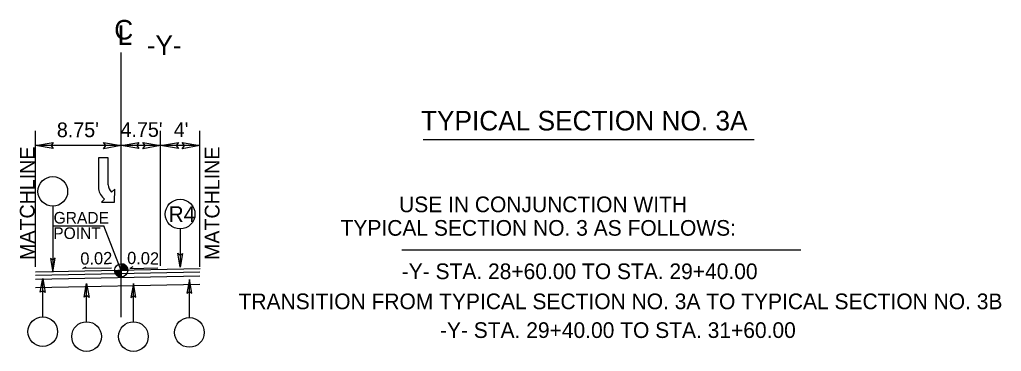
# Model space of a CAD drawing. Extents: x 573813 to 575363, y -54752 to -53123.
# Drawn here: x 574254.9 to 574368.6, y -53545.5 to -53507 of the extents above; entities that cross this region are included whole.
import ezdxf

# ---------------------------------------------------------------- set-up
doc = ezdxf.new("R2010")
doc.units = 0
for name, color, linetype in [('Old_Level_1', 7, 'Continuous'), ('Old_Level_11', 7, 'Continuous'), ('Old_Level_2', 7, 'Continuous'), ('Old_Level_3', 7, 'Continuous'), ('Prop Lane Arrow CELL', 7, 'Continuous'), ('Prop Pavement Schedule Description CELL', 7, 'Continuous'), ('Typical Grade Point Symbol CELL', 7, 'Continuous'), ('Typical ID Circle CELL', 7, 'Continuous'), ('Typical Terminator CELL', 7, 'Continuous')]:
    doc.layers.add(name, color=color, linetype=linetype)

msp = doc.modelspace()

# ---------------------------------------------------------------- linework, layer by layer
at = {"layer": 'Old_Level_1'}
for p, q in [((574275.77, -53535.9), (574256.7, -53536.29)), ((574275.75, -53536.31), (574256.7, -53536.7)), ((574275.75, -53536.75), (574256.7, -53537.15)), ((574262.17, -53535.88), (574262.55, -53535.69)), ((574265.49, -53535.82), (574262.23, -53535.88)), ((574267.99, -53535.67), (574267.61, -53535.86)), ((574267.61, -53535.86), (574270.87, -53535.79)), ((574275.75, -53537.72), (574256.7, -53538.11))]:
    msp.add_line(p, q, dxfattribs=at)
at = {"layer": 'Old_Level_11'}
for p, q in [((574256.7, -53535.69), (574256.7, -53519.88)), ((574271.2, -53535.58), (574271.2, -53519.88)), ((574275.75, -53535.69), (574275.75, -53519.88)), ((574266.63, -53521.61), (574256.7, -53521.61)), ((574271.2, -53521.61), (574266.63, -53521.61)), ((574275.75, -53521.61), (574271.2, -53521.61)), ((574339.99, -53520.94), (574301.62, -53520.94)), ((574258.83, -53530.94), (574264.63, -53530.94)), ((574266.63, -53536.09), (574264.63, -53530.94)), ((574299.16, -53533.69), (574345.4, -53533.69))]:
    msp.add_line(p, q, dxfattribs=at)
for points in [[(574258.75, -53521.96), (574256.7, -53521.61), (574258.76, -53521.25), (574258.5, -53521.61)], [(574264.58, -53521.26), (574266.63, -53521.61), (574264.57, -53521.98), (574264.83, -53521.61)], [(574268.68, -53521.96), (574266.63, -53521.61), (574268.69, -53521.25), (574268.43, -53521.61)], [(574269.15, -53521.26), (574271.2, -53521.61), (574269.14, -53521.98), (574269.4, -53521.61)], [(574273.25, -53521.96), (574271.2, -53521.61), (574273.26, -53521.25), (574273, -53521.61)], [(574273.7, -53521.26), (574275.75, -53521.61), (574273.69, -53521.98), (574273.95, -53521.61)]]:
    msp.add_lwpolyline(points, close=True, dxfattribs=at)
at = {"layer": 'Old_Level_2'}
msp.add_line((574266.63, -53541.51), (574266.63, -53510.79), dxfattribs=at)
at = {"layer": 'Prop Lane Arrow CELL'}
for p, q in [((574264, -53523.04), (574263.99, -53526.64)), ((574265.13, -53523.04), (574264, -53523.04)), ((574265.12, -53526.16), (574265.13, -53523.04)), ((574265.88, -53526.65), (574265.51, -53527.02)), ((574265.86, -53528.19), (574265.88, -53526.65)), ((574264.71, -53527.82), (574264.36, -53528.17)), ((574264.36, -53528.17), (574265.86, -53528.19))]:
    msp.add_line(p, q, dxfattribs=at)
for centre, radius, start, end in [((574266.24, -53526.16), 1.12, 180, 229.6582), ((574265.76, -53526.37), 1.79, 188.6761, 233.9878)]:
    msp.add_arc(centre, radius, start, end, dxfattribs=at)
at = {"layer": 'Typical Grade Point Symbol CELL'}
for p, q in [((574266.63, -53536.09), (574266.63, -53535.32)), ((574265.87, -53536.09), (574266.63, -53536.09)), ((574267.39, -53536.09), (574266.63, -53536.09)), ((574266.63, -53536.85), (574266.63, -53536.09)), ((574266.63, -53536.09), (574266.63, -53536.85))]:
    msp.add_line(p, q, dxfattribs=at)
for points in [[(574266.64, -53535.32), (574266.64, -53535.32), (574266.64, -53536.09)], [(574266.65, -53535.32), (574266.65, -53536.09)], [(574266.67, -53535.33), (574266.67, -53536.09)], [(574266.68, -53535.33), (574266.68, -53536.09)], [(574266.7, -53535.33), (574266.7, -53536.09)], [(574266.71, -53535.33), (574266.71, -53536.09)], [(574266.73, -53535.33), (574266.73, -53536.09)], [(574266.74, -53535.33), (574266.74, -53536.09)], [(574266.76, -53535.33), (574266.76, -53536.09)], [(574266.77, -53535.34), (574266.77, -53536.09)], [(574266.79, -53535.34), (574266.79, -53536.09)], [(574266.8, -53535.34), (574266.8, -53536.09)], [(574266.82, -53535.35), (574266.82, -53536.09)], [(574266.84, -53535.35), (574266.84, -53536.09)], [(574266.85, -53535.36), (574266.85, -53536.09)], [(574266.87, -53535.36), (574266.87, -53536.09)], [(574266.88, -53535.37), (574266.88, -53536.09)], [(574266.9, -53535.37), (574266.9, -53536.09)], [(574266.91, -53535.38), (574266.91, -53536.09)], [(574266.93, -53535.39), (574266.93, -53536.09)], [(574266.94, -53535.39), (574266.94, -53536.09)], [(574266.96, -53535.4), (574266.96, -53536.09)], [(574266.97, -53535.41), (574266.97, -53536.09)], [(574266.99, -53535.41), (574266.99, -53536.09)], [(574267, -53535.42), (574267, -53536.09)], [(574267.02, -53535.43), (574267.02, -53536.09)], [(574267.03, -53535.44), (574267.03, -53536.09)], [(574267.05, -53535.45), (574267.05, -53536.09)], [(574267.06, -53535.46), (574267.06, -53536.09)], [(574267.08, -53535.47), (574267.08, -53536.09)], [(574267.09, -53535.48), (574267.09, -53536.09)], [(574267.11, -53535.49), (574267.11, -53536.09)], [(574267.13, -53535.51), (574267.13, -53536.09)], [(574267.14, -53535.52), (574267.14, -53536.09)], [(574267.16, -53535.53), (574267.16, -53536.09)], [(574267.17, -53535.55), (574267.17, -53536.09)], [(574267.19, -53535.56), (574267.19, -53536.09)], [(574267.2, -53535.58), (574267.2, -53536.09)], [(574267.22, -53535.6), (574267.22, -53536.09)], [(574265.87, -53536.09), (574265.87, -53536.17)], [(574265.89, -53536.09), (574265.89, -53536.26)], [(574265.9, -53536.09), (574265.9, -53536.31)], [(574265.92, -53536.09), (574265.92, -53536.36)], [(574265.93, -53536.09), (574265.93, -53536.4)], [(574265.95, -53536.09), (574265.95, -53536.43)], [(574265.96, -53536.09), (574265.96, -53536.46)], [(574265.98, -53536.09), (574265.98, -53536.48)], [(574265.99, -53536.09), (574265.99, -53536.51)], [(574266.01, -53536.09), (574266.01, -53536.53)], [(574266.02, -53536.09), (574266.02, -53536.55)], [(574266.04, -53536.09), (574266.04, -53536.57)], [(574266.05, -53536.09), (574266.05, -53536.59)], [(574266.07, -53536.09), (574266.07, -53536.6)], [(574266.08, -53536.09), (574266.08, -53536.62)], [(574266.1, -53536.09), (574266.1, -53536.64)], [(574266.11, -53536.09), (574266.11, -53536.65)], [(574266.13, -53536.09), (574266.13, -53536.66)], [(574266.14, -53536.09), (574266.14, -53536.68)], [(574266.16, -53536.09), (574266.16, -53536.69)], [(574266.18, -53536.09), (574266.18, -53536.7)], [(574266.19, -53536.09), (574266.19, -53536.71)], [(574266.21, -53536.09), (574266.21, -53536.72)], [(574266.22, -53536.09), (574266.22, -53536.73)], [(574266.24, -53536.09), (574266.24, -53536.74)], [(574266.25, -53536.09), (574266.25, -53536.75)], [(574266.27, -53536.09), (574266.27, -53536.76)], [(574266.28, -53536.09), (574266.28, -53536.77)], [(574266.3, -53536.09), (574266.3, -53536.77)], [(574266.31, -53536.09), (574266.31, -53536.78)], [(574266.33, -53536.09), (574266.33, -53536.79)], [(574266.34, -53536.09), (574266.34, -53536.79)], [(574266.36, -53536.09), (574266.36, -53536.8)], [(574266.37, -53536.09), (574266.37, -53536.81)], [(574266.39, -53536.09), (574266.39, -53536.81)], [(574266.4, -53536.09), (574266.4, -53536.82)], [(574266.42, -53536.09), (574266.42, -53536.82)], [(574266.44, -53536.09), (574266.44, -53536.83)], [(574266.45, -53536.09), (574266.45, -53536.83)], [(574266.47, -53536.09), (574266.47, -53536.83)], [(574266.48, -53536.09), (574266.48, -53536.84)], [(574266.5, -53536.09), (574266.5, -53536.84)], [(574266.51, -53536.09), (574266.51, -53536.84)], [(574266.53, -53536.09), (574266.53, -53536.84)], [(574266.54, -53536.09), (574266.54, -53536.85)], [(574266.56, -53536.09), (574266.56, -53536.85)], [(574266.57, -53536.09), (574266.57, -53536.85)], [(574266.59, -53536.09), (574266.59, -53536.85)], [(574266.6, -53536.09), (574266.6, -53536.85)], [(574266.62, -53536.09), (574266.62, -53536.85), (574266.62, -53536.85)], [(574267.23, -53535.62), (574267.23, -53536.09)], [(574267.25, -53535.64), (574267.25, -53536.09)], [(574267.26, -53535.66), (574267.26, -53536.09)], [(574267.28, -53535.69), (574267.28, -53536.09)], [(574267.29, -53535.71), (574267.29, -53536.09)], [(574267.31, -53535.74), (574267.31, -53536.09)], [(574267.32, -53535.77), (574267.32, -53536.09)], [(574267.34, -53535.81), (574267.34, -53536.09)], [(574267.35, -53535.85), (574267.35, -53536.09)], [(574267.37, -53535.9), (574267.37, -53536.09)], [(574267.38, -53535.98), (574267.38, -53536.09)]]:
    msp.add_lwpolyline(points, dxfattribs=at)
msp.add_circle((574266.63, -53536.09), 0.763, dxfattribs=at)
for start, end in [(359.9905, 89.9905), (179.9905, 269.9905)]:
    msp.add_arc((574266.63, -53536.09), 0.763, start, end, dxfattribs=at)
at = {"layer": 'Typical ID Circle CELL'}
for p, q in [((574258.7, -53528.63), (574258.7, -53536.29)), ((574273.46, -53531.27), (574273.46, -53535.71)), ((574257.53, -53541.49), (574257.53, -53537.05)), ((574262.62, -53542.07), (574262.62, -53537.63)), ((574268.04, -53542.07), (574268.04, -53537.63)), ((574274.53, -53541.59), (574274.53, -53537.15))]:
    msp.add_line(p, q, dxfattribs=at)
for centre in [(574258.7, -53526.92), (574273.46, -53529.56), (574273.46, -53529.56), (574257.53, -53543.21), (574262.62, -53543.78), (574268.04, -53543.78), (574274.53, -53543.3)]:
    msp.add_circle(centre, 1.72, dxfattribs=at)
at = {"layer": 'Typical Terminator CELL'}
for points in [[(574273.74, -53534.12), (574273.46, -53535.71), (574273.18, -53534.11), (574273.46, -53534.32)], [(574258.43, -53534.7), (574258.7, -53536.29), (574258.98, -53534.69), (574258.7, -53534.9)], [(574257.25, -53538.64), (574257.53, -53537.05), (574257.81, -53538.65), (574257.53, -53538.45)], [(574262.34, -53539.22), (574262.62, -53537.63), (574262.9, -53539.23), (574262.62, -53539.02)], [(574268.32, -53539.22), (574268.04, -53537.63), (574267.76, -53539.23), (574268.04, -53539.02)], [(574274.8, -53538.74), (574274.53, -53537.15), (574274.24, -53538.75), (574274.53, -53538.54)]]:
    msp.add_lwpolyline(points, close=True, dxfattribs=at)

# ---------------------------------------------------------------- texts
at = {"layer": 'Old_Level_1'}
for s, height, rotation, p in [('TYPICAL SECTION NO. 3A', 2.2739, 0, (574301.37, -53519.85)), ('USE IN CONJUNCTION WITH ', 1.8192, 360, (574298.83, -53529.34)), ('      TYPICAL SECTION NO. 3 AS FOLLOWS:', 1.8192, 360, (574288, -53532.07)), ('0.02', 1.421, 1.1916, (574261.91, -53535.44)), ('0.02', 1.421, 358.8084, (574267.3, -53535.35)), ('-Y- STA. 28+60.00 TO STA. 29+40.00', 1.8192, 0, (574299.14, -53537.11)), ('TRANSITION FROM TYPICAL SECTION NO. 3A TO TYPICAL SECTION NO. 3B', 1.8192, 0, (574280.23, -53540.6)), ('-Y- STA. 29+40.00 TO STA. 31+60.00', 1.8192, 0, (574303.57, -53543.94))]:
    msp.add_text(s, height=height, rotation=rotation, dxfattribs=at).set_placement(p)
at = {"layer": 'Old_Level_11'}
for s, rotation, p in [("8.75'", 360, (574259.17, -53520.63)), ("4.75'", 360, (574266.55, -53520.6)), ("4'", 360, (574272.72, -53520.62)), ('MATCHLINE', 90, (574256.59, -53534.89)), ('MATCHLINE', 90, (574278.02, -53534.89))]:
    msp.add_text(s, height=1.705, rotation=rotation, dxfattribs=at).set_placement(p)
at = {"layer": 'Old_Level_2'}
for s, rotation, p in [('C', 360, (574265.82, -53509.29)), ('L', 359.9469, (574266.21, -53509.92))]:
    msp.add_text(s, height=2.27, rotation=rotation, dxfattribs=at).set_placement(p)
at = {"layer": 'Old_Level_3'}
for s, height, rotation, p in [('-Y-', 2.274, 0, (574269.58, -53511.08)), ('GRADE', 1.35, 360, (574258.79, -53530.66)), ('POINT', 1.35, 360, (574258.75, -53532.45))]:
    msp.add_text(s, height=height, rotation=rotation, dxfattribs=at).set_placement(p)
at = {"layer": 'Prop Pavement Schedule Description CELL'}
msp.add_text('R4', height=1.819, rotation=360, dxfattribs=at).set_placement((574272.11, -53530.47))

doc.saveas('drawing.dxf')
